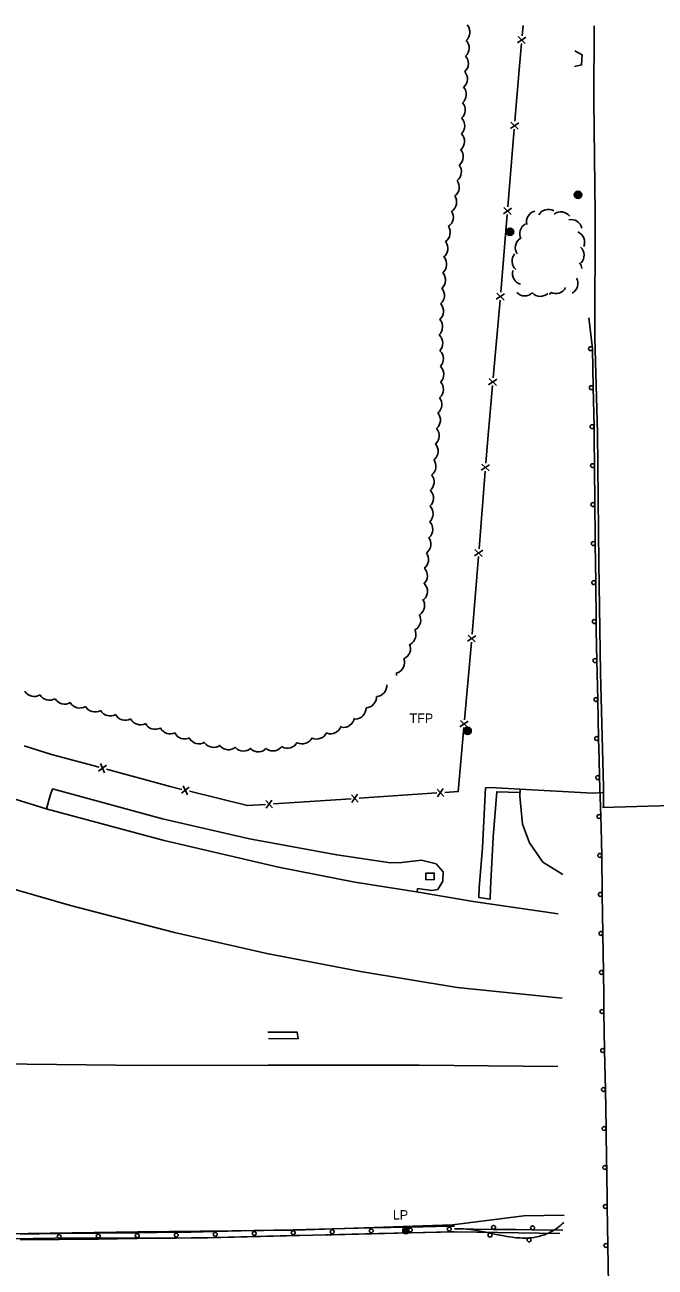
# Model space of a CAD drawing. Extents: x 2402803 to 2427059, y 6985292 to 6997652.
# Drawn here: x 2419840 to 2420163, y 6991425 to 6992062 of the extents above; entities that cross this region are included whole.
import ezdxf

# ---------------------------------------------------------------- set-up
doc = ezdxf.new("R2010")
doc.units = 0
for name, color, linetype in [('p_drainage conc drain', 7, 'Continuous'), ('p_drainage riprap', 7, 'Continuous'), ('p_road - paved curb', 7, 'Continuous'), ('p_road bridge end', 7, 'Continuous'), ('p_road conc barrier', 7, 'Continuous'), ('p_road guard rails', 7, 'Continuous'), ('p_structure fence', 7, 'Continuous'), ('p_utility manhole', 7, 'Continuous'), ('p_veg woods', 7, 'Continuous')]:
    doc.layers.add(name, color=color, linetype=linetype)

msp = doc.modelspace()

# ---------------------------------------------------------------- linework, layer by layer
at = {"layer": 'p_drainage conc drain'}
for points in [[(2419851.34, 6991659.68), (2419853.19, 6991666.6), (2419854.41, 6991669.99), (2419910.82, 6991654.59), (2419955.41, 6991644.45), (2420000.03, 6991636.12), (2420027.69, 6991632.1), (2420033.42, 6991632.2), (2420043.49, 6991633.36), (2420050.97, 6991631.63), (2420054.6, 6991627.37), (2420054.37, 6991622.67), (2420051.82, 6991618.38), (2420048.77, 6991617.84), (2420041.52, 6991618.84), (2420041.33, 6991617.2)], [(2420094.05, 6991669.78), (2420081.69, 6991670.58), (2420079.48, 6991670.62), (2420076.35, 6991670.52), (2420074.76, 6991639.93), (2420073.14, 6991619.27), (2420072.95, 6991614.36), (2420078.77, 6991613.48), (2420078.82, 6991619.04), (2420080.26, 6991645.31), (2420082.09, 6991668.52), (2420094.01, 6991668.17)]]:
    msp.add_lwpolyline(points, dxfattribs=at)
at = {"layer": 'p_drainage riprap'}
msp.add_lwpolyline([(2420136.75, 6991668.06), (2420131.13, 6991667.78), (2420094.05, 6991669.78), (2420093.96, 6991666.25), (2420095.35, 6991651.9), (2420098.86, 6991642.32), (2420105.72, 6991632.44), (2420105.75, 6991632.44), (2420116.01, 6991626.16)], dxfattribs=at)
at = {"layer": 'p_road - paved curb'}
for points in [[(2420136.77, 6991660.62), (2420136.74, 6991670.86), (2420135.29, 6991729.7), (2420134.38, 6991785.51), (2420133.64, 6991852.57), (2420132.35, 6991901.3), (2420132.57, 6991965.02), (2420131.9, 6992022.7), (2420132.01, 6992061.28)], [(2419388.98, 6991823.76), (2419455.97, 6991805.21), (2419508.79, 6991787.85), (2419555.71, 6991770.9), (2419612.11, 6991748.68), (2419667.63, 6991727.15), (2419721.45, 6991704.79), (2419774.21, 6991684.48), (2419816.41, 6991670.55), (2419851.15, 6991659.73), (2419911.58, 6991643.49), (2419970.15, 6991629.89), (2420009.4, 6991622.08), (2420041.02, 6991617.25), (2420070.04, 6991612.21), (2420113.5, 6991606)], [(2419385.29, 6991722.56), (2419436.78, 6991720.81), (2419490.35, 6991716.73), (2419546.16, 6991709.62), (2419606.61, 6991695.52), (2419656.78, 6991681.04), (2419709.35, 6991663.01), (2419758.91, 6991643.01), (2419811.26, 6991625.3), (2419863.52, 6991610.24), (2419916.87, 6991596.4), (2419964.17, 6991585.58), (2420012.22, 6991576.36), (2420061.83, 6991568.22), (2420115.64, 6991562.73)], [(2419391.11, 6991574.5), (2419454.21, 6991563.58), (2419503.35, 6991555.43), (2419550.6, 6991548.87), (2419614.06, 6991541.72), (2419678.43, 6991535.43), (2419744.73, 6991531.27), (2419810.75, 6991529.23), (2419901.98, 6991528.23), (2419964.93, 6991528.4), (2420042.37, 6991528.26), (2420113.38, 6991527.6)], [(2419398.65, 6991436), (2419469.86, 6991436.57), (2419504, 6991437.64), (2419540.4, 6991439.06), (2419618.07, 6991438.88), (2419706.11, 6991439.68), (2419808.06, 6991441.47), (2419898.19, 6991442.94), (2419978.51, 6991443.81), (2420059.34, 6991446.46), (2420095.96, 6991451.13), (2420116.56, 6991451.34)], [(2419397.76, 6991432.64), (2419478.28, 6991434.07), (2419513.14, 6991434.72), (2419555.05, 6991433.42), (2419611.03, 6991435.55), (2419685.55, 6991436.72), (2419767.77, 6991438.2), (2419855.4, 6991439.63), (2419934.07, 6991439.79), (2420021.41, 6991441.95), (2420061.35, 6991442.86), (2420114.38, 6991442.07)]]:
    msp.add_lwpolyline(points, dxfattribs=at)
at = {"layer": 'p_road bridge end'}
for points in [[(2420122.05, 6992048.37), (2420125.78, 6992046.39), (2420125.57, 6992041.18), (2420121.96, 6992040.29)], [(2420136.34, 6991660.39), (2420183.21, 6991661.86)], [(2419964.75, 6991545.26), (2419979.76, 6991545.25), (2419980.23, 6991541.89), (2419965.13, 6991541.95)]]:
    msp.add_lwpolyline(points, dxfattribs=at)
msp.add_lwpolyline([(2420045.72, 6991626.73), (2420050, 6991626.8), (2420050.06, 6991623.47), (2420045.78, 6991623.4)], close=True, dxfattribs=at)
at = {"layer": 'p_road conc barrier'}
for p, q in [((2419997.73, 6991444.42), (2420017.72, 6991444.88)), ((2420017.72, 6991444.88), (2420037.71, 6991445.33)), ((2420037.71, 6991445.33), (2420057.71, 6991445.79)), ((2420057.71, 6991445.79), (2420060.4, 6991445.85)), ((2419837.79, 6991441.7), (2419857.78, 6991441.95)), ((2419837.82, 6991438.7), (2419857.82, 6991438.95)), ((2419857.78, 6991441.95), (2419877.78, 6991442.19)), ((2419857.82, 6991438.95), (2419877.82, 6991439.19)), ((2419877.78, 6991442.19), (2419897.78, 6991442.43)), ((2419877.82, 6991439.19), (2419897.82, 6991439.43)), ((2419897.78, 6991442.43), (2419917.78, 6991442.68)), ((2419897.82, 6991439.43), (2419917.81, 6991439.68)), ((2419937.74, 6991443.05), (2419957.74, 6991443.51)), ((2419937.81, 6991440.05), (2419957.8, 6991440.51)), ((2419957.74, 6991443.51), (2419977.73, 6991443.96)), ((2419957.8, 6991440.51), (2419977.8, 6991440.96)), ((2419977.73, 6991443.96), (2419997.73, 6991444.42)), ((2419977.8, 6991440.96), (2419997.79, 6991441.42)), ((2419997.79, 6991441.42), (2420017.79, 6991441.88)), ((2420017.79, 6991441.88), (2420037.78, 6991442.33)), ((2420037.78, 6991442.33), (2420057.78, 6991442.79)), ((2420057.78, 6991442.79), (2420060.47, 6991442.85))]:
    msp.add_line(p, q, dxfattribs=at)
for points in [[(2419917.78, 6991442.68), (2419925.37, 6991442.77), (2419937.74, 6991443.05)], [(2419917.81, 6991439.68), (2419925.43, 6991439.77), (2419937.81, 6991440.05)]]:
    msp.add_lwpolyline(points, dxfattribs=at)
for centre in [(2420037.75, 6991443.83), (2420057.74, 6991444.29), (2419857.8, 6991440.45), (2419877.8, 6991440.69), (2419897.8, 6991440.93), (2419917.8, 6991441.18), (2419937.78, 6991441.55), (2419957.77, 6991442.01), (2419977.76, 6991442.46), (2419997.76, 6991442.92), (2420017.75, 6991443.38)]:
    msp.add_circle(centre, 1, dxfattribs=at)
at = {"layer": 'p_road guard rails'}
for p, q in [((2420131.55, 6991875.72), (2420131.17, 6991895.71)), ((2420131.93, 6991855.73), (2420131.55, 6991875.72)), ((2420132.36, 6991815.75), (2420132.18, 6991835.74)), ((2420132.79, 6991775.78), (2420132.55, 6991795.77)), ((2420133.04, 6991755.79), (2420132.79, 6991775.78)), ((2420133.86, 6991715.81), (2420133.43, 6991735.8)), ((2420134.29, 6991695.82), (2420133.86, 6991715.81)), ((2420135.47, 6991655.86), (2420134.82, 6991675.83)), ((2420136.15, 6991615.87), (2420135.86, 6991635.87)), ((2420136.43, 6991595.87), (2420136.15, 6991615.87)), ((2420136.72, 6991575.87), (2420136.43, 6991595.87)), ((2420137.38, 6991535.88), (2420137.03, 6991555.88)), ((2420137.73, 6991515.88), (2420137.38, 6991535.88)), ((2420138.08, 6991495.89), (2420137.73, 6991515.88)), ((2420138.73, 6991455.89), (2420138.43, 6991475.89)), ((2420139.03, 6991435.9), (2420138.73, 6991455.89)), ((2420060.43, 6991444.42), (2420080.43, 6991444.15)), ((2420100.42, 6991443.89), (2420115.9, 6991443.71)), ((2420139.33, 6991415.9), (2420139.03, 6991435.9))]:
    msp.add_line(p, q, dxfattribs=at)
for points in [[(2420131.17, 6991895.71), (2420131.17, 6991895.83), (2420129.2, 6991911.44)], [(2420132.18, 6991835.74), (2420132.06, 6991849.16), (2420131.93, 6991855.73)], [(2420132.55, 6991795.77), (2420132.5, 6991799.4), (2420132.36, 6991815.75)], [(2420133.43, 6991735.8), (2420133.1, 6991751.18), (2420133.04, 6991755.79)], [(2420134.82, 6991675.83), (2420134.51, 6991685.41), (2420134.29, 6991695.82)], [(2420135.86, 6991635.87), (2420135.66, 6991649.96), (2420135.47, 6991655.86)], [(2420137.03, 6991555.88), (2420136.89, 6991563.78), (2420136.72, 6991575.87)], [(2420138.43, 6991475.89), (2420138.39, 6991478.47), (2420138.08, 6991495.89)], [(2420116.51, 6991447.67), (2420115.68, 6991446.92), (2420114.85, 6991446.22), (2420114.04, 6991445.57), (2420113.24, 6991444.97), (2420112.44, 6991444.42), (2420111.66, 6991443.91), (2420110.89, 6991443.45), (2420110.13, 6991443.02), (2420109.37, 6991442.62), (2420108.63, 6991442.27), (2420107.9, 6991441.94), (2420107.18, 6991441.64), (2420106.47, 6991441.37), (2420105.77, 6991441.13), (2420105.07, 6991440.91), (2420103.71, 6991440.53), (2420102.38, 6991440.24), (2420101.09, 6991440.02), (2420099.84, 6991439.86), (2420098.62, 6991439.75), (2420098.6, 6991439.75)], [(2420078.82, 6991442.21), (2420076.42, 6991442.72), (2420074.41, 6991443.12), (2420072.65, 6991443.45), (2420071.11, 6991443.72), (2420069.77, 6991443.92), (2420068.6, 6991444.08), (2420066.55, 6991444.31), (2420065.01, 6991444.42), (2420063.86, 6991444.47), (2420062.14, 6991444.48), (2420061.29, 6991444.46), (2420060.43, 6991444.42)], [(2420098.6, 6991439.75), (2420097.44, 6991439.69), (2420096.29, 6991439.67), (2420095.18, 6991439.68), (2420094.1, 6991439.73), (2420093.05, 6991439.79), (2420092.04, 6991439.88), (2420090.07, 6991440.1), (2420088.21, 6991440.36), (2420086.48, 6991440.65), (2420084.84, 6991440.96), (2420081.78, 6991441.58), (2420078.82, 6991442.21)], [(2420080.43, 6991444.15), (2420092.01, 6991443.99), (2420100.42, 6991443.89)]]:
    msp.add_lwpolyline(points, dxfattribs=at)
for centre in [(2420130.17, 6991895.69), (2420130.55, 6991875.7), (2420130.93, 6991855.71), (2420131.18, 6991835.73), (2420131.36, 6991815.75), (2420131.55, 6991795.75), (2420131.79, 6991775.76), (2420132.04, 6991755.77), (2420132.43, 6991735.77), (2420132.86, 6991715.78), (2420133.29, 6991695.8), (2420133.82, 6991675.8), (2420134.47, 6991655.83), (2420134.86, 6991635.85), (2420135.15, 6991615.86), (2420135.43, 6991595.86), (2420135.72, 6991575.86), (2420136.03, 6991555.86), (2420136.38, 6991535.86), (2420136.73, 6991515.86), (2420137.08, 6991495.87), (2420137.43, 6991475.87), (2420137.73, 6991455.88), (2420080.44, 6991445.15), (2420100.44, 6991444.89), (2420078.61, 6991441.23), (2420098.65, 6991438.75), (2420138.03, 6991435.88)]:
    msp.add_circle(centre, 1, dxfattribs=at)
at = {"layer": 'p_structure fence'}
for p, q in [((2420095.07, 6992056.1), (2420095.54, 6992061.47)), ((2420096.98, 6992055.33), (2420092.72, 6992052.49)), ((2420096.71, 6992052.15), (2420093, 6992055.68)), ((2420093.04, 6992008.32), (2420089.32, 6992011.84)), ((2420087.78, 6991968.44), (2420091.06, 6992008.29)), ((2420093.31, 6992011.51), (2420089.06, 6992008.65)), ((2420089.69, 6991967.68), (2420085.45, 6991964.82)), ((2420089.43, 6991964.49), (2420085.71, 6991968.01)), ((2420084.17, 6991924.6), (2420087.45, 6991964.45)), ((2420086.08, 6991923.83), (2420081.81, 6991921)), ((2420085.8, 6991920.64), (2420082.1, 6991924.18)), ((2420080.27, 6991880.78), (2420083.82, 6991920.62)), ((2420082.18, 6991880.01), (2420077.91, 6991877.18)), ((2420081.9, 6991876.82), (2420078.2, 6991880.36)), ((2420078.4, 6991836.2), (2420074.16, 6991833.32)), ((2420078.15, 6991833.01), (2420074.41, 6991836.51)), ((2420072.99, 6991793.1), (2420076.17, 6991832.96)), ((2420074.9, 6991792.34), (2420070.66, 6991789.47)), ((2420074.65, 6991789.15), (2420070.92, 6991792.66)), ((2420065.59, 6991705.45), (2420069.06, 6991745.27)), ((2420071.32, 6991748.49), (2420067.06, 6991745.65)), ((2420071.04, 6991745.3), (2420067.34, 6991748.83)), ((2420067.5, 6991704.68), (2420063.23, 6991701.84)), ((2420067.22, 6991701.49), (2420063.51, 6991705.03)), ((2419877.9, 6991679.11), (2419882.04, 6991682.13)), ((2419880.99, 6991678.27), (2419878.95, 6991682.97)), ((2419920.41, 6991667.72), (2419924.47, 6991670.84)), ((2419923.51, 6991666.96), (2419921.36, 6991671.61)), ((2420011.48, 6991665.22), (2420051.39, 6991667.88)), ((2420054.92, 6991666.14), (2420051.46, 6991669.92)), ((2420051.72, 6991665.93), (2420054.65, 6991670.13)), ((2419967.11, 6991660.29), (2419963.65, 6991664.07)), ((2419963.92, 6991660.08), (2419966.85, 6991664.28)), ((2419967.58, 6991662.3), (2420007.49, 6991664.95)), ((2420011.01, 6991663.21), (2420007.56, 6991666.99)), ((2420007.82, 6991663), (2420010.75, 6991667.21))]:
    msp.add_line(p, q, dxfattribs=at)
for points in [[(2420091.39, 6992012.27), (2420093.74, 6992040.78), (2420094.73, 6992052.12)], [(2420076.48, 6991836.95), (2420077.48, 6991849.44), (2420079.92, 6991876.8)], [(2420069.41, 6991749.25), (2420070.34, 6991759.89), (2420072.67, 6991789.11)], [(2420055.38, 6991668.14), (2420062.37, 6991668.61), (2420065.24, 6991701.46)], [(2419839.81, 6991692.07), (2419853.88, 6991687.68), (2419878.23, 6991681.06)], [(2419882.08, 6991680.02), (2419914.68, 6991671.16), (2419920.68, 6991669.68)], [(2419924.56, 6991668.73), (2419954.29, 6991661.41), (2419963.59, 6991662.03)]]:
    msp.add_lwpolyline(points, dxfattribs=at)
at = {"layer": 'p_utility manhole'}
for centre, radius in [((2420123.73, 6991974.6), 1.9), ((2420123.73, 6991974.6), 1.44), ((2420123.73, 6991974.6), 0.973), ((2420123.73, 6991974.6), 0.539), ((2420123.73, 6991974.6), 0.192), ((2420088.88, 6991955.59), 1.9), ((2420088.88, 6991955.59), 1.44), ((2420088.88, 6991955.59), 0.973), ((2420088.88, 6991955.59), 0.539), ((2420088.88, 6991955.59), 0.192), ((2420067.13, 6991699.75), 1.9), ((2420067.13, 6991699.75), 1.44), ((2420067.13, 6991699.75), 0.973), ((2420067.13, 6991699.75), 0.539), ((2420067.13, 6991699.75), 0.192), ((2420035.48, 6991443.45), 1.6), ((2420035.48, 6991443.45), 1.3), ((2420035.48, 6991443.45), 1), ((2420035.48, 6991443.45), 0.539), ((2420035.48, 6991443.45), 0.192)]:
    msp.add_circle(centre, radius, dxfattribs=at)
at = {"layer": 'p_veg woods'}
for centre, start, end in [((2420062.67, 6992057.92), 312.28402, 42.28402), ((2420062.3, 6992049.93), 312.28402, 42.28402), ((2420061.9, 6992041.96), 312.02688, 42.02688), ((2420061.4, 6992034.02), 311.47087, 41.47087), ((2420060.84, 6992026.06), 311.05631, 41.05631), ((2420060.32, 6992018.05), 311.45575, 41.45575), ((2420060.05, 6992009.93), 313.36421, 43.36421), ((2420059.9, 6992001.92), 313.54223, 43.54223), ((2420059.24, 6991994.16), 310.46486, 40.46486), ((2420058.3, 6991986.37), 308.21397, 38.21397), ((2420057.22, 6991978.53), 307.09046, 37.09046), ((2420055.85, 6991970.85), 304.27824, 34.27824), ((2420108.52, 6991961.47), 60.58379, 150.58379), ((2420054.17, 6991963.13), 302.78331, 32.78331), ((2420102.97, 6991960.73), 103.57339, 193.57339), ((2420114.95, 6991960.18), 37.26516, 127.26516), ((2420120.11, 6991956.27), 11.92987, 101.92987), ((2420052.56, 6991955.23), 303.7498, 33.7498), ((2420099.49, 6991954.64), 117.67047, 207.67047), ((2420121.46, 6991950.37), 336.54807, 66.54807), ((2420051.37, 6991947.12), 306.66123, 36.66123), ((2420097.21, 6991947.46), 124.55302, 214.55302), ((2420050.75, 6991938.92), 309.83429, 39.83429), ((2420095.53, 6991940.59), 139.21727, 229.21727), ((2420121.17, 6991943.59), 316.76301, 46.76301), ((2420095.8, 6991934.19), 164.14238, 254.14238), ((2420120, 6991936.41), 4.57432, 36.07199), ((2420050.17, 6991930.88), 310.84521, 40.84521), ((2420118.03, 6991929.19), 298.61765, 28.61765), ((2420049.61, 6991922.89), 311.01273, 41.01273), ((2420096.45, 6991928.37), 223.52605, 313.52605), ((2420104.44, 6991928.16), 223.52605, 313.52605), ((2420104.72, 6991927.1), 320.79065, 332.86169), ((2420112.33, 6991929.55), 242.86169, 332.86169), ((2420049.1, 6991914.89), 311.26729, 41.26729), ((2420048.67, 6991906.87), 311.85395, 41.85395), ((2420048.78, 6991898.59), 315.76436, 45.76436), ((2420049.08, 6991890.52), 316.93553, 46.93553), ((2420049.28, 6991882.57), 316.16488, 46.16488), ((2420049.08, 6991874.78), 313.29222, 43.29222), ((2420048.28, 6991867.09), 309.35269, 39.35269), ((2420047.54, 6991859.08), 309.99188, 39.99188), ((2420046.96, 6991851.05), 310.73873, 40.73873), ((2420046.35, 6991843.08), 310.52306, 40.52306), ((2420045.28, 6991835.4), 307.07345, 37.07345), ((2420044.33, 6991827.33), 308.85226, 38.85226), ((2420044.03, 6991819.07), 312.65527, 42.65527), ((2420043.82, 6991811.02), 313.41788, 43.41788), ((2420043.59, 6991803.02), 313.37977, 43.37977), ((2420042.67, 6991795.44), 308.10411, 38.10411), ((2420041.46, 6991787.64), 306.65132, 36.65132), ((2420040.87, 6991779.27), 312.25237, 42.25237), ((2420040.94, 6991771.27), 312.40814, 42.40814), ((2420039.44, 6991763.95), 304.51722, 34.51722), ((2420037.47, 6991756.5), 300.32794, 30.32794), ((2420035.04, 6991749.12), 297.08352, 27.08352), ((2420032.23, 6991741.87), 294.01584, 24.01584), ((2420029.14, 6991734.72), 291.09074, 21.09074), ((2420025.05, 6991728.71), 354.36844, 10.47796), ((2419845.04, 6991722.97), 211.25568, 301.25568), ((2420020.08, 6991722.97), 274.55839, 4.55839), ((2419852.84, 6991721.06), 210.8346, 300.8346), ((2419860.62, 6991719.08), 210.47753, 300.47753), ((2419868.37, 6991717.07), 210.38681, 300.38681), ((2420014.78, 6991717.12), 273.09465, 3.09465), ((2419876.13, 6991715.06), 210.05848, 300.05848), ((2419883.92, 6991713), 209.28335, 299.28335), ((2419891.67, 6991710.8), 208.38645, 298.38645), ((2420003.5, 6991707.14), 261.02417, 351.02417), ((2420009.42, 6991711.42), 271.09757, 1.09757), ((2419899.36, 6991708.49), 207.91893, 297.91893), ((2419907, 6991706.15), 207.96394, 297.96394), ((2419914.73, 6991703.79), 206.01906, 296.01906), ((2419996.89, 6991703.87), 251.74753, 341.74753), ((2419922.16, 6991701.2), 206.78704, 296.78704), ((2419929.44, 6991698.75), 211.19204, 301.19204), ((2419936.92, 6991696.93), 215.52834, 305.52834), ((2419974.84, 6991696.49), 241.31685, 331.31685), ((2419982.36, 6991698.7), 243.47965, 333.47965), ((2419989.8, 6991701.2), 245.6406, 335.6406), ((2419944.52, 6991695.69), 219.8616, 309.8616), ((2419952.28, 6991695.01), 222.82934, 312.82934), ((2419959.84, 6991694.61), 228.99415, 318.99415), ((2419967.35, 6991695.1), 235.87394, 325.87394)]:
    msp.add_arc(centre, 5.65, start, end, dxfattribs=at)

# ---------------------------------------------------------------- texts
at = {"layer": 'p_utility manhole'}
for s, p in [('  TFP', (2420033.79, 6991703.84)), ('  LP', (2420025.24, 6991449.19))]:
    msp.add_text(s, height=4.8, dxfattribs=at).set_placement(p)

doc.saveas('drawing.dxf')
